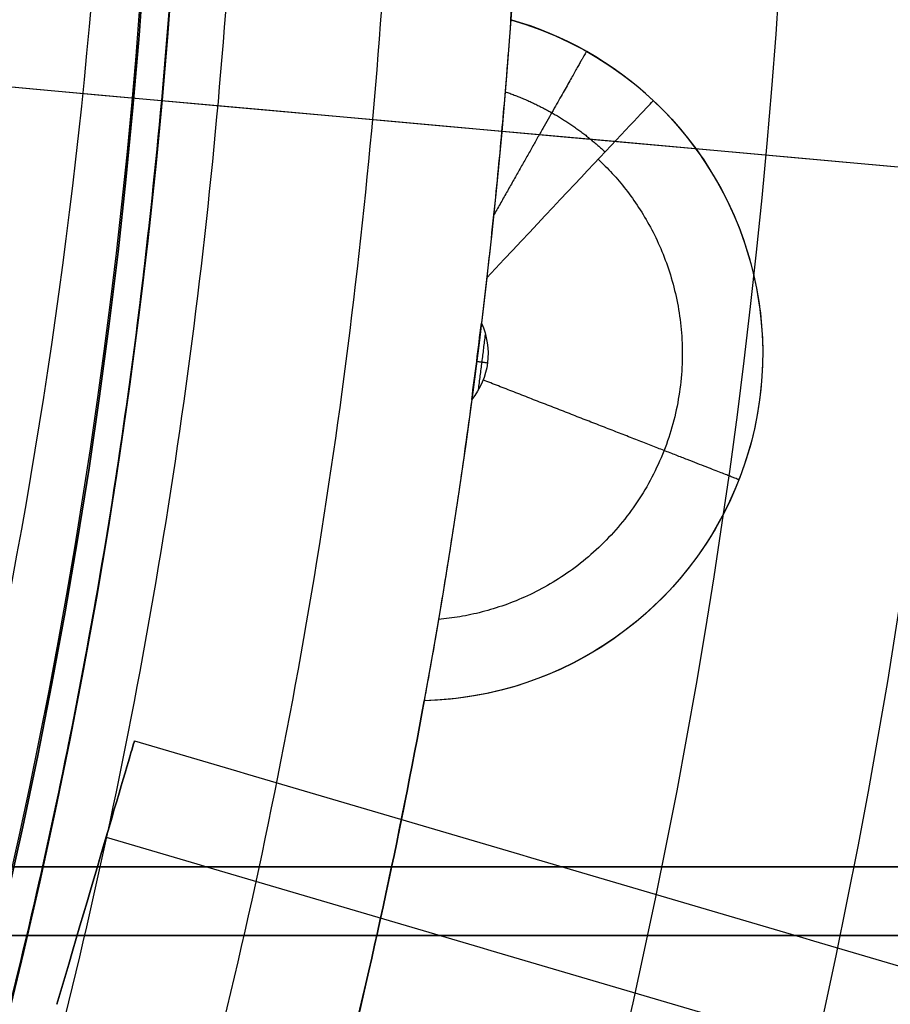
# Model space of a CAD drawing. Header units: millimetres. Extents: x -2184 to 252, y -240 to 239.
# Tile 825 of 999: x 21.25 to 24.42, y -5.54 to -1.95. Entities that reach past the tile are written whole.
import ezdxf

# ---------------------------------------------------------------- set-up
doc = ezdxf.new("R2010")
doc.units = ezdxf.units.MM
doc.layers.add('Capa 01', color=7, linetype='Continuous')
for name, color, linetype, true_color in [('IGES level 15', 7, 'Continuous', 0xcad1ed), ('IGES level 22', 7, 'Continuous', 0x868b8b), ('IGES level 24', 7, 'Continuous', 0xffffff), ('IGES level 26', 7, 'Continuous', 0x7e7e7e), ('IGES level 3', 7, 'Continuous', 0x868b8b), ('IGES level 38', 7, 'Continuous', 0x868b8b), ('IGES level 46', 7, 'Continuous', 0xcbd2ee), ('IGES level 5', 7, 'Continuous', 0x868b8b), ('IGES level 7', 7, 'Continuous', 0xcbd2ee)]:
    doc.layers.add(name, color=color, linetype=linetype, true_color=true_color)

# ---------------------------------------------------------------- blocks, each defined once
blk = doc.blocks.new('DOME PIE')
at = {"layer": 'Capa 01', "extrusion": (0, 0, -1)}
blk.add_arc((-121.9047176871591, 221.1548965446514, -1275.606289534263), 24.05871559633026, 180.8118392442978, 0.8118392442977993, dxfattribs=at)
at = {"layer": 'IGES level 15', "extrusion": (0, 0, -1)}
for centre, radius, end in [((-121.895118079, 221.128537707, -1212.000000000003), 210, 106.3967854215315), ((-121.895118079, 221.1285377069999, -1211.999999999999), 210.0000000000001, 106.3967853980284), ((-121.895118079, 221.1285377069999, -1211.999999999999), 206.0000000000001, 106.3967853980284), ((-121.895118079, 221.128537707, -1212.000000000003), 206, 106.3967854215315)]:
    blk.add_arc(centre, radius, 286.3967853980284, end, dxfattribs=at)
at = {"layer": 'IGES level 15'}
for centre, radius, end in [((121.895118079, 221.128537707, 1212.000000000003), 210, 73.6032146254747), ((121.895118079, 221.1285377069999, 1211.999999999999), 210, 73.60321460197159), ((121.895118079, 221.128537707, 1212.000000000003), 206, 73.60321462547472), ((121.895118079, 221.1285377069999, 1211.999999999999), 206, 73.6032146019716)]:
    blk.add_arc(centre, radius, 253.6032146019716, end, dxfattribs=at)
at = {"layer": 'IGES level 15', "extrusion": (-0.8268036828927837, -0.5624905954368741, 6.123233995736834e-17)}
for radius in [206, 210]:
    blk.add_arc((-114.2650318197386, 1212, -225.1660553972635), radius, 359.9999994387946, 90.0000000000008, dxfattribs=at)
at = {"layer": 'IGES level 15', "extrusion": (-0.08970759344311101, -0.995968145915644, 6.123233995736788e-17)}
for radius in [206, 210]:
    blk.add_arc((101.5667457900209, 1212, -231.1718974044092), radius, 359.9999994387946, 90.0000000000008, dxfattribs=at)
at = {"layer": 'IGES level 22', "extrusion": (0, 0, -1)}
for centre, radius, start in [((-121.895118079, 221.128537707, -1209), 26.00000000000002, 120.922504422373), ((-121.895118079, 221.128537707, -1205.2), 21.74999999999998, 120.9225044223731), ((-121.895118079, 221.128537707, -1205.2), 20.95000000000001, 120.922504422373)]:
    blk.add_arc(centre, radius, start, 300.922504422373, dxfattribs=at)
at = {"layer": 'IGES level 22'}
for centre, radius, start, end in [((121.895118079, 221.128537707, 1208.2), 26.00000000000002, 239.077495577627, 59.07749557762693), ((121.895118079, 221.128537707, 1208.6), 26.00000000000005, 239.0774956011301, 59.07749556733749), ((121.895118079, 221.128537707, 1208.2), 24.74999999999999, 239.0774955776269, 59.07749557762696), ((121.895118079, 221.128537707, 1209), 24.74999999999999, 239.0774955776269, 59.07749557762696), ((121.895118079, 221.128537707, 1173.5), 21.74999999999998, 239.0774955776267, 59.07749557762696), ((121.895118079, 221.128537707, 1189.35), 21.74999999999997, 239.07749560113, 59.07749556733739)]:
    blk.add_arc(centre, radius, start, end, dxfattribs=at)
for points, weights in [([(110.2667320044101, 201.71622768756, 1207.321320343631), (149.0913520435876, 178.4594555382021, 1207.321320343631), (172.3481241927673, 217.2840755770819, 1207.321320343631), (133.5235041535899, 240.5408477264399, 1207.321320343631)], [0.8164906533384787, 0.2721635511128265, 0.2721635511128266, 0.816490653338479]), ([(110.5574254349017, 202.2015083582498, 1207.887005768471), (148.4114841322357, 179.5261230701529, 1207.887005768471), (171.0868694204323, 217.3801817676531, 1207.887005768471), (133.2328107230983, 240.0555670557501, 1207.887005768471)], [0.816490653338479, 0.2721635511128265, 0.2721635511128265, 0.816490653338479])]:
    blk.add_rational_spline(points, weights, degree=3, dxfattribs=at)
at = {"layer": 'IGES level 24', "extrusion": (0, 0, -1)}
for centre, radius, start, end in [((-121.8951180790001, 221.128537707, -1233.8), 18.65, 120.9225044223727, 300.9225044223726), ((-121.8951180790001, 221.128537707, -1223.8), 18.64999999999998, 120.9225044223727, 300.9225044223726), ((-121.8951180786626, 221.1285377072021, -1195.515442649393), 18.64999999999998, 120.9225044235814, 300.922504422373), ((-121.8951180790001, 221.1285377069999, -1233.8), 18.64999999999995, 120.9225044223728, 300.9225044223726), ((-121.895118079, 221.128537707, -1230.05), 18.64999999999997, 120.9225044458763, 300.9225044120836), ((-121.895118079, 221.128537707, -1209.6577213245), 18.64999999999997, 120.9225044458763, 300.9225044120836), ((-121.895118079, 221.128537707, -1202.271747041), 19.84999999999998, 133.4276684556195, 287.6252036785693), ((-121.895118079, 221.128537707, -1199.271747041), 19.84999999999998, 133.4276684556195, 287.6252036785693), ((-121.895118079, 221.128537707, -1196.271747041), 19.84999999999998, 133.4276684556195, 287.6252036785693), ((-121.895118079, 221.128537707, -1229.271747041), 19.84999999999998, 133.4276684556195, 287.6252036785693)]:
    blk.add_arc(centre, radius, start, end, dxfattribs=at)
at = {"layer": 'IGES level 26'}
for centre, radius, start, end in [((121.895118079, 221.128537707, 1215.61927947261), 28.39999999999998, 226.7637779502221, 46.7637779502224), ((121.895118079, 221.128537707, 1215.61927947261), 26.3, 226.7637779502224, 46.76377795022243), ((121.895118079, 221.128537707, 1220.35977788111), 21.85790949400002, 226.7637779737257, 46.76377793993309), ((121.895118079, 221.128537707, 1223.35977788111), 21.85790949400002, 226.7637779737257, 46.76377793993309), ((121.895118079, 221.128537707, 1226.25859745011), 21.85790949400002, 226.7637779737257, 46.76377793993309), ((121.895118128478, 221.128537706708, 1219.619279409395), 23.09999995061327, 355.8657140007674, 359.661841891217), ((144.5881441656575, 218.2471653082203, 1226.619279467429), 1.264498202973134, 46.76377800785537, 74.07914568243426), ((121.8951181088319, 221.128537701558, 1219.619279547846), 23.09999996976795, 345.8657140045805, 349.6618418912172)]:
    blk.add_arc(centre, radius, start, end, dxfattribs=at)
at = {"layer": 'IGES level 26', "extrusion": (0, 0, -1)}
for centre, radius, start, end in [((-121.895118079, 221.128537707, -1219.61927947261), 28.39999999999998, 133.2362220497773, 313.2362220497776), ((-121.895118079, 221.128537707, -1217.61927947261), 28.39999999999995, 133.2362220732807, 313.2362220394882), ((-121.895118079, 221.128537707, -1218.11927947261), 26.3, 133.2362220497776, 313.2362220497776), ((-121.895118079, 221.128537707, -1216.86927947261), 26.3, 133.2362220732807, 313.236222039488), ((-121.895118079, 221.128537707, -1228.41927947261), 23.10000000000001, 133.2362220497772, 313.2362220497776), ((-121.8951180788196, 221.1285377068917, -1228.41927947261), 21.85790949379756, 156.8631399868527, 313.2362220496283), ((-144.588144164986, 218.2471653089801, -1219.619279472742), 1.264498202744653, 105.920854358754, 268.5515897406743), ((-144.5881441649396, 218.2471653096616, -1223.11927947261), 1.264498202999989, 105.92085435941, 268.5515897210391), ((-144.5881441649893, 218.2471653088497, -1226.619279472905), 1.264498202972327, 133.236222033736, 268.5515897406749), ((-144.5881441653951, 218.2471653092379, -1227.619279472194), 0.2644982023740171, 155.255414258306, 219.2170299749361), ((-121.895118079, 221.128537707, -1224.01927947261), 23.10000000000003, 190.3381581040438, 194.1342859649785)]:
    blk.add_arc(centre, radius, start, end, dxfattribs=at)
at = {"layer": 'IGES level 26', "extrusion": (-0.7285357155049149, 0.6850078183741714, -1.170965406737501e-30)}
blk.add_arc((-258.3093621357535, 1226.61927947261, 44.16338751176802), 0.999999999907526, 96.5723146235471, 180, dxfattribs=at)
at = {"layer": 'IGES level 26', "extrusion": (-1.457418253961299e-07, 1.760767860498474e-08, 0.9999999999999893)}
blk.add_arc((121.8952988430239, 221.1285158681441, 1227.619262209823), 23.09999813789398, 352.4163114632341, 353.1112443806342, dxfattribs=at)
at = {"layer": 'IGES level 26'}
for points, weights, knots in [([(106.9222791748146, 205.2042699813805, 1218.12368897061), (109.0187844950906, 203.2330247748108, 1218.18727340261), (111.5540549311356, 201.8715747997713, 1218.24428157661), (122.6720676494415, 195.901159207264, 1218.49428157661), (133.4016055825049, 202.5444328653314, 1218.74428157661), (144.1311435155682, 209.1877065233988, 1218.99428157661), (143.7426687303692, 221.8013957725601, 1219.24428157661), (143.4639635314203, 230.8508911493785, 1219.42364019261), (136.8679569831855, 237.0528054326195, 1219.62368897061)], [0.949183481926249, 0.965925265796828, 1, 0.866025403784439, 1, 0.866025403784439, 1, 0.900100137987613, 0.949183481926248], [0.0310692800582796, 0.0310692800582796, 0.0310692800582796, 0.0416666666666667, 0.0416666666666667, 0.0833333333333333, 0.0833333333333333, 0.125, 0.125, 0.156069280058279, 0.156069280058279, 0.156069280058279]), ([(106.9222791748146, 205.2042699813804, 1221.12368897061), (109.0187844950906, 203.2330247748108, 1221.187273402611), (111.5540549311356, 201.8715747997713, 1221.24428157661), (122.6720676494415, 195.901159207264, 1221.49428157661), (133.4016055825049, 202.5444328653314, 1221.74428157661), (144.1311435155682, 209.1877065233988, 1221.99428157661), (143.7426687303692, 221.8013957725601, 1222.24428157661), (143.4639635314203, 230.8508911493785, 1222.42364019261), (136.8679569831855, 237.0528054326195, 1222.62368897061)], [0.94918348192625, 0.965925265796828, 1, 0.866025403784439, 1, 0.866025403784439, 1, 0.900100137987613, 0.949183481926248], [0.28106928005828, 0.28106928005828, 0.28106928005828, 0.291666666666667, 0.291666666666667, 0.333333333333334, 0.333333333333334, 0.375, 0.375, 0.406069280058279, 0.406069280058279, 0.406069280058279]), ([(106.9222791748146, 205.2042699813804, 1224.12368897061), (109.0187844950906, 203.2330247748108, 1224.18727340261), (111.5540549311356, 201.8715747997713, 1224.24428157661), (122.6720676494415, 195.901159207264, 1224.49428157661), (133.4016055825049, 202.5444328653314, 1224.74428157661), (144.1311435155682, 209.1877065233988, 1224.99428157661), (143.7426687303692, 221.8013957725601, 1225.24428157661), (143.4639635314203, 230.8508911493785, 1225.42364019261), (136.8679569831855, 237.0528054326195, 1225.62368897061)], [0.94918348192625, 0.965925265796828, 1, 0.866025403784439, 1, 0.866025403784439, 1, 0.900100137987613, 0.949183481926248], [0.53106928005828, 0.53106928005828, 0.53106928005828, 0.541666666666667, 0.541666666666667, 0.583333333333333, 0.583333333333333, 0.625, 0.625, 0.656069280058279, 0.656069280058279, 0.656069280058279]), ([(136.8679569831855, 237.0528054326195, 1225.59586679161), (143.4639635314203, 230.8508911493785, 1225.39581801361), (143.7426687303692, 221.8013957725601, 1225.21645939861), (144.1311435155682, 209.1877065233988, 1224.96645939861), (133.4016055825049, 202.5444328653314, 1224.71645939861), (122.6720676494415, 195.901159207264, 1224.46645939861), (111.5540549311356, 201.8715747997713, 1224.21645939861), (109.0187844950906, 203.2330247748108, 1224.15945122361), (106.9222791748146, 205.2042699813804, 1224.09586679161)], [0.949183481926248, 0.900100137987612, 1, 0.866025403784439, 1, 0.866025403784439, 1, 0.965925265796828, 0.94918348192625], [5.866412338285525, 5.866412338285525, 5.866412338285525, 5.897481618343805, 5.897481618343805, 5.939148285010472, 5.939148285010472, 5.980814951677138, 5.980814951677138, 5.991412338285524, 5.991412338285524, 5.991412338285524]), ([(136.8679569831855, 237.0528054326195, 1222.59586679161), (143.4639635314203, 230.8508911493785, 1222.39581801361), (143.7426687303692, 221.8013957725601, 1222.21645939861), (144.1311435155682, 209.1877065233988, 1221.96645939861), (133.4016055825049, 202.5444328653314, 1221.71645939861), (122.6720676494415, 195.901159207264, 1221.46645939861), (111.5540549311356, 201.8715747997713, 1221.21645939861), (109.0187844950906, 203.2330247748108, 1221.15945122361), (106.9222791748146, 205.2042699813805, 1221.09586679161)], [0.949183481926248, 0.900100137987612, 1, 0.866025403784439, 1, 0.866025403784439, 1, 0.965925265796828, 0.949183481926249], [6.116412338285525, 6.116412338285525, 6.116412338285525, 6.147481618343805, 6.147481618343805, 6.189148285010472, 6.189148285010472, 6.230814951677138, 6.230814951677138, 6.241412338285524, 6.241412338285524, 6.241412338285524]), ([(141.482053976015, 230.8300916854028, 1228.41927947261), (143.5960509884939, 226.5620410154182, 1228.31081413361), (143.7426687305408, 221.801395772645, 1228.216459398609), (144.1311435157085, 209.1877065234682, 1227.966459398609), (133.4016055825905, 202.5444328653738, 1227.71645939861), (122.6720676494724, 195.9011592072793, 1227.46645939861), (111.5540549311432, 201.8715747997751, 1227.21645939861), (109.0187844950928, 203.233024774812, 1227.15945122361), (106.9222791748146, 205.2042699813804, 1227.09586679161)], [0.935098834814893, 0.944834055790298, 1, 0.866025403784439, 1, 0.866025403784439, 1, 0.965925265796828, 0.94918348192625], [5.630324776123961, 5.630324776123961, 5.630324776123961, 5.647481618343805, 5.647481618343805, 5.689148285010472, 5.689148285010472, 5.730814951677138, 5.730814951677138, 5.741412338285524, 5.741412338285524, 5.741412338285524]), ([(106.9222791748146, 205.2042699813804, 1227.12368897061), (109.0187844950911, 203.2330247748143, 1227.187273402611), (111.5540549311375, 201.8715747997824, 1227.24428157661), (122.6720676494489, 195.9011592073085, 1227.49428157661), (133.4016055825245, 202.5444328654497, 1227.74428157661), (144.1311435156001, 209.187706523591, 1227.99428157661), (143.7426687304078, 221.8013957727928, 1228.24428157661), (143.6156961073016, 225.924168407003, 1228.32599384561), (141.994971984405, 229.7171394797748, 1228.41927947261)], [0.94918348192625, 0.965925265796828, 1, 0.866025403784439, 1, 0.866025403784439, 1, 0.951869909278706, 0.938321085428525], [0.78106928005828, 0.78106928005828, 0.78106928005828, 0.791666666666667, 0.791666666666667, 0.833333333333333, 0.833333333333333, 0.875, 0.875, 0.889968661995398, 0.889968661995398, 0.889968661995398])]:
    blk.add_rational_spline(points, weights, degree=2, knots=knots, dxfattribs=at)
for points, knots in [([(143.4876268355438, 221.4871557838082, 1228.41927947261), (143.4973623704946, 219.3932722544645, 1228.39424230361), (143.2056311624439, 217.3372913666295, 1228.36763240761), (142.0243778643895, 213.3240918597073, 1228.31150982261), (141.1602320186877, 211.4492205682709, 1228.28315610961), (138.893300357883, 207.9588904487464, 1228.22585550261), (137.5114790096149, 206.3887931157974, 1228.19759518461), (134.3549097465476, 203.7046818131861, 1228.14387234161), (132.5672945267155, 202.5845386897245, 1228.11950173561), (128.7819908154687, 200.9273045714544, 1228.06645755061), (126.7375612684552, 200.371658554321, 1228.03784941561), (122.6375398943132, 199.8843323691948, 1227.98050238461), (120.5207593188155, 199.9450968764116, 1227.95090710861), (116.4504841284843, 200.6692388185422, 1227.89402966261), (114.4506795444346, 201.3383004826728, 1227.86610076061), (110.7559219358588, 203.216904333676, 1227.81459723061), (109.0500637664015, 204.4297938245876, 1227.78838682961), (107.5536583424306, 205.8757692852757, 1227.75999147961)], [1.889968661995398, 1.889968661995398, 1.889968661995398, 1.889968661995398, 2.014968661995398, 2.014968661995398, 2.139968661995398, 2.139968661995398, 2.264968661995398, 2.264968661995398, 2.389968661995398, 2.389968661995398, 2.514968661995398, 2.514968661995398, 2.639968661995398, 2.639968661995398, 2.764968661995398, 2.764968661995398, 2.889968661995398, 2.889968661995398, 2.889968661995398, 2.889968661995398]), ([(144.9350077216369, 219.4631592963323, 1226.619279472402), (144.9350077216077, 219.4631592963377, 1226.734801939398), (144.9335115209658, 219.4421082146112, 1226.852081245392), (144.9305061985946, 219.4020110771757, 1226.960380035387), (144.9275865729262, 219.3630573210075, 1227.065590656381), (144.9231461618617, 219.3050435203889, 1227.165389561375), (144.9172244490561, 219.2331173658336, 1227.251335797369), (144.9109432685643, 219.1568250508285, 1227.342499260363), (144.9027753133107, 219.0625145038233, 1227.420800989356), (144.8930420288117, 218.9593226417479, 1227.47934541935), (144.8832005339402, 218.854983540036, 1227.538540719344), (144.871451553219, 218.7385249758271, 1227.579101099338), (144.8585779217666, 218.6206477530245, 1227.599760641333), (144.8550536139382, 218.5883774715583, 1227.605416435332), (144.8514321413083, 218.5558501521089, 1227.60967903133), (144.8477315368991, 218.5232478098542, 1227.612707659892)], [0, 0, 0, 0, 0.000346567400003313, 0.000346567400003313, 0.000346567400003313, 0.000682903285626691, 0.000682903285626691, 0.000682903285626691, 0.00104020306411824, 0.00104020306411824, 0.00104020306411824, 0.00140121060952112, 0.00140121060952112, 0.00140121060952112, 0.00149897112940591, 0.00149897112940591, 0.00149897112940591, 0.00149897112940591]), ([(144.7930658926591, 218.0799337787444, 1227.619279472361), (144.7780192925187, 217.9669193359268, 1227.619279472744), (144.7619114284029, 217.852561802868, 1227.611142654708), (144.7456863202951, 217.7430494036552, 1227.583894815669), (144.7297802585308, 217.6356904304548, 1227.55718277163), (144.7134873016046, 217.531185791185, 1227.512828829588), (144.6984026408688, 217.4379804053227, 1227.453014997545), (144.6835166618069, 217.3460026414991, 1227.393988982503), (144.6694413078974, 217.2626696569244, 1227.318466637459), (144.6577243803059, 217.1948683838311, 1227.232261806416), (144.6460583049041, 217.1273613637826, 1227.146431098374), (144.6364350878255, 217.0734389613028, 1227.047700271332), (144.6299882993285, 217.0376116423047, 1226.944090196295), (144.6235405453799, 217.0017789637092, 1226.840464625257), (144.620106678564, 216.9830711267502, 1226.729114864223), (144.6201066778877, 216.983071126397, 1226.61927947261)], [2.57259355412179, 2.57259355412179, 2.57259355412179, 2.57259355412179, 2.57293558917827, 2.57293558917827, 2.57293558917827, 2.573272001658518, 2.573272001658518, 2.573272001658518, 2.573604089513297, 2.573604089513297, 2.573604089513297, 2.573934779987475, 2.573934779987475, 2.573934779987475, 2.574265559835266, 2.574265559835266, 2.574265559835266, 2.574265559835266])]:
    blk.add_open_spline(points, degree=3, knots=knots, dxfattribs=at)
for points, degree in [([(144.9350077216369, 219.4631592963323, 1226.619279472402), (144.9350077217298, 219.4631592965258, 1219.619279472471)], 1), ([(145.5040730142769, 219.1189623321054, 1226.6192794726), (145.5040730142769, 219.1189623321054, 1219.619279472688)], 1), ([(144.8477315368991, 218.5232478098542, 1227.612707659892), (144.841493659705, 218.4682920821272, 1227.617812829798), (144.8350188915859, 218.4130201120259, 1227.619279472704), (144.8283568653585, 218.3578773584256, 1227.619279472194)], 3), ([(144.8178888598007, 218.1160818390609, 1227.61927947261), (144.843358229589, 218.3166727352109, 1227.61927947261)], 1), ([(144.8111327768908, 218.2188520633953, 1227.61927947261), (144.8505357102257, 218.2138490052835, 1227.61927947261)], 1), ([(145.8425709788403, 218.0878885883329, 1226.619279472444), (145.8425709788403, 218.0878885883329, 1219.619279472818)], 1), ([(145.2571341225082, 217.1741284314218, 1226.619279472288), (145.2571341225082, 217.1741284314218, 1219.619279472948)], 1), ([(144.6201066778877, 216.983071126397, 1226.61927947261), (144.6201066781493, 216.9830711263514, 1219.619279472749)], 1)]:
    blk.add_open_spline(points, degree=degree, dxfattribs=at)
for points, weights in [([(145.2107474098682, 219.347765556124, 1226.619279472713), (145.210747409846, 219.3477655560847, 1227.060873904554), (145.0843099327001, 219.1242570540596, 1227.427456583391), (144.8722891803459, 218.7494596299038, 1227.569165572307)], [0.9856925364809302, 0.8429379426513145, 0.8211178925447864, 0.920232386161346]), ([(144.9145509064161, 219.2009196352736, 1227.287944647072), (145.0507867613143, 219.1542951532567, 1227.287944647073), (145.1739771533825, 219.0800162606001, 1227.287944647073), (145.2786744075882, 218.9815743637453, 1227.287944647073)], [0.8667093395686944, 0.8553705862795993, 0.8570614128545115, 0.8717818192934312]), ([(145.2537011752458, 218.9550142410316, 1227.326386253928), (145.9555331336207, 218.2951147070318, 1227.326386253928), (145.6580731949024, 217.3647532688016, 1227.326386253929), (144.6721405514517, 217.279197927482, 1227.326386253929)], [0.8535533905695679, 0.5112395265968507, 0.4976573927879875, 0.8128069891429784]), ([(145.7662672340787, 217.7878378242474, 1226.619279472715), (145.7662672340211, 217.7878378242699, 1227.205065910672), (145.3803477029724, 217.9383004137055, 1227.619279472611), (144.8345750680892, 218.1510866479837, 1227.61927947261)], [0.6867883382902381, 0.552684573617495, 0.5526845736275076, 0.6867883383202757])]:
    blk.add_rational_spline(points, weights, degree=3, dxfattribs=at)
at = {"layer": 'IGES level 3', "extrusion": (0, 0, -1)}
for centre, radius, start, end in [((-121.895118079, 221.128537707, -1211), 32.5, 316.3967853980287, 136.3967853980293), ((-121.895118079, 221.128537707, -1210), 32.50000000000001, 316.3967853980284, 136.3967854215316), ((-121.895118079, 221.128537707, -1211), 32.50000000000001, 136.3967853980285, 316.3967853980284), ((-121.895118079, 221.128537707, -1210), 32.50000000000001, 136.3967854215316, 316.3967853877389), ((-121.895118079, 221.128537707, -1211), 20.24999999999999, 136.3967853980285, 316.3967853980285), ((-121.895118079, 221.128537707, -1210), 20.24999999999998, 136.3967854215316, 316.396785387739), ((-121.895118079, 221.128537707, -1211), 20.25, 136.3967853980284, 316.3967853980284), ((-121.895118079, 221.128537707, -1209), 20.25, 136.3967853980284, 316.3967853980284)]:
    blk.add_arc(centre, radius, start, end, dxfattribs=at)
at = {"layer": 'IGES level 3'}
for radius, start, end in [(32.50000000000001, 43.60321460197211, 223.6032146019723), (32.5, 223.6032146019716, 43.60321460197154)]:
    blk.add_arc((121.895118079, 221.128537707, 1209), radius, start, end, dxfattribs=at)
at = {"layer": 'IGES level 38'}
for points in [[(133.569448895, 216.128537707, 12.5), (374.345608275, 216.128537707, 12.5)], [(371.3456082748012, 216.128537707, 25.00000000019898), (133.569448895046, 216.1285377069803, 25)], [(374.345608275, 216.128537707), (133.569448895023, 216.1285377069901)]]:
    blk.add_open_spline(points, degree=1, dxfattribs=at)
at = {"layer": 'IGES level 46'}
for points in [[(374.345608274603, 216.378537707, -0.5), (134.345608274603, 216.378537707, -0.5)], [(134.345608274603, 216.378537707), (374.345608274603, 216.378537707)], [(374.345608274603, 216.378537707, -0.25), (134.345608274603, 216.378537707, -0.25)]]:
    blk.add_open_spline(points, degree=1, dxfattribs=at)
at = {"layer": 'IGES level 5', "extrusion": (0, 0, -1)}
for centre, radius, start, end in [((-121.895118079, 221.1285377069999, -1200.5), 211.4999999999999, 69.12964804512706, 249.1296480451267), ((-121.895118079, 221.1285377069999, -1211), 211.5, 69.12964804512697, 249.1296480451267), ((-121.895118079, 221.1285377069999, -1211), 210.5, 69.12964804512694, 249.1296480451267), ((-121.895118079, 221.1285377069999, -1200), 199.5, 69.12964804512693, 249.1296480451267), ((-121.895118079, 221.128537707, -1205.75), 211.4999999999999, 69.12964804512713, 249.1296480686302), ((-121.895118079, 221.128537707, -1205.75), 210.5, 69.12964804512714, 249.1296480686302), ((-121.895118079, 221.1285377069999, -1212), 210, 286.3967853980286, 106.3967853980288), ((-121.895118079, 221.1285377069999, -1212), 206, 286.3967853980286, 106.3967853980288), ((-121.895118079, 221.128537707, -1199.5), 199.4999999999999, 69.12964804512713, 249.1296480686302), ((-121.895118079, 221.128537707, -1212), 210.0000000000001, 106.3967853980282, 286.396785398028), ((-121.895118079, 221.128537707, -1205.75), 211.4999999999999, 249.1296480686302, 69.12964803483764), ((-121.895118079, 221.128537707, -1211), 211.5, 249.1296480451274, 69.12964804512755), ((-121.895118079, 221.128537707, -1212), 206, 106.3967853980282, 286.396785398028), ((-121.895118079, 221.128537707, -1205.75), 210.5, 249.1296480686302, 69.12964803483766), ((-121.895118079, 221.128537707, -1200.5), 210.5, 249.1296480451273, 69.12964804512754), ((-121.895118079, 221.128537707, -1211), 210.5, 249.1296480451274, 69.12964804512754), ((-121.895118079, 221.128537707, -1199.5), 199.4999999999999, 249.1296480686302, 69.12964803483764), ((-121.895118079, 221.128537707, -1200), 199.5, 249.1296480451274, 69.12964804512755)]:
    blk.add_arc(centre, radius, start, end, dxfattribs=at)
at = {"layer": 'IGES level 5'}
for centre, radius, start, end in [((121.895118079, 221.128537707, 1200.5), 210.5, 290.8703519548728, 110.8703519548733), ((121.895118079, 221.128537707, 1199), 210, 290.8703519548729, 110.8703519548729), ((121.895118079, 221.128537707, 1200), 206, 73.60321460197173, 253.6032146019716), ((121.895118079, 221.128537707, 1199), 199.5, 290.8703519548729, 110.8703519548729), ((121.895118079, 221.1285377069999, 1200.5), 211.5, 110.870351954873, 290.8703519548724), ((121.895118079, 221.1285377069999, 1200), 206.0000000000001, 253.6032146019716, 73.60321460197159), ((121.895118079, 221.128537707, 1199), 210, 110.8703519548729, 290.8703519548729), ((121.895118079, 221.1285377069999, 1199), 199.5, 110.870351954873, 290.8703519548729)]:
    blk.add_arc(centre, radius, start, end, dxfattribs=at)
for points, weights in [([(197.0864368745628, 23.91579002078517, 1199.439339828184), (591.5119322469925, 174.2984276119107, 1199.439339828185), (441.1292946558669, 568.7239229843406, 1199.439339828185), (46.7037992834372, 418.3412853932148, 1199.439339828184)], [0.8164906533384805, 0.2721635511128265, 0.2721635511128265, 0.8164906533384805]), ([(196.8345268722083, 24.57650278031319, 1200.146446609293), (589.938596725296, 174.4553203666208, 1200.146446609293), (440.0597791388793, 567.5593902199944, 1200.146446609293), (46.95570928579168, 417.6805726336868, 1200.146446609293)], [0.8164906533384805, 0.2721635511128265, 0.2721635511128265, 0.8164906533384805]), ([(46.7037992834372, 418.3412853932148, 1199.439339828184), (-347.7216960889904, 267.9586478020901, 1199.439339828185), (-197.3390584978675, -126.4668475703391, 1199.439339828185), (197.0864368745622, 23.91579002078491, 1199.439339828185)], [0.8164906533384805, 0.2721635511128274, 0.2721635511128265, 0.8164906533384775]), ([(46.95570928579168, 417.6805726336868, 1200.146446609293), (-346.1483605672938, 267.80175504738, 1200.146446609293), (-196.2695429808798, -125.302314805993, 1200.146446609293), (196.8345268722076, 24.57650278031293, 1200.146446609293)], [0.8164906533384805, 0.2721635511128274, 0.2721635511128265, 0.8164906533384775])]:
    blk.add_rational_spline(points, weights, degree=3, dxfattribs=at)
at = {"layer": 'IGES level 7', "extrusion": (0.9593298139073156, -0.28228763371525, 4.077699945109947e-29)}
blk.add_arc((247.5446833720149, 1212, 76.5157692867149), 0.9999999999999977, 270, 0, dxfattribs=at)
at = {"layer": 'IGES level 7', "extrusion": (0.9593298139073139, -0.2822876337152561, 7.317891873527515e-15)}
blk.add_arc((247.5446833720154, 1212, 76.51576928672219), 1, 0, 90, dxfattribs=at)
at = {"layer": 'IGES level 7'}
for points in [[(143.5649492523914, 216.8368693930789, 1212), (154.1175772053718, 213.7317054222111, 1212)], [(143.4617429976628, 216.4861319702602, 1211.226989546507), (154.0143709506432, 213.3809679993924, 1211.226989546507)], [(143.4617429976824, 216.4861319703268, 1212.773010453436), (154.0143709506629, 213.380967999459, 1212.773010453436)]]:
    blk.add_open_spline(points, degree=1, dxfattribs=at)

msp = doc.modelspace()

# ---------------------------------------------------------------- block references
at = {"layer": 'IGES level 3'}
msp.add_blockref('DOME PIE', (-121.895118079, -221.4149063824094, 0.8826723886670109), dxfattribs=at)

doc.saveas('drawing.dxf')
